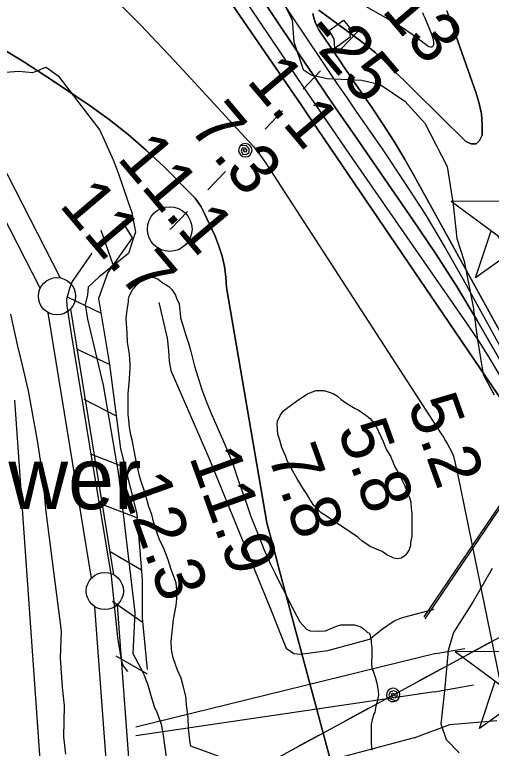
# Model space of a CAD drawing. Extents: x 3625074 to 3663148, y 511451 to 537151.
# Drawn here: x 3657078 to 3657719, y 528195 to 529180 of the extents above; entities that cross this region are included whole.
import ezdxf

# ---------------------------------------------------------------- set-up
doc = ezdxf.new("R2010")
doc.units = 0
for name, color, linetype in [('V-BLDG-OTLN', 7, 'Continuous'), ('V-CHAN-DOCK', 7, 'Continuous'), ('V-CHAN-NAID', 7, 'Continuous'), ('V-DOMW-IDEN', 7, 'Continuous'), ('V-DOMW-TANK', 7, 'Continuous'), ('V-FLOD-BASE', 7, 'Continuous'), ('V-GRID-MAJR', 7, 'Continuous'), ('V-LEVE-TOET', 7, 'Continuous'), ('V-RIVR-EDGE', 7, 'Continuous'), ('V-RIVR-RANG', 7, 'Continuous'), ('V-ROAD-CNTR', 7, 'Continuous'), ('V-RRAP-FSHR', 7, 'Continuous'), ('V-SITE-VEGE', 7, 'Continuous'), ('V-SURV-LINE', 7, 'Continuous'), ('V-TOPO-DPTH', 7, 'Continuous'), ('V-TOPO-MINR', 7, 'Continuous'), ('V-TOPO-SHOR', 7, 'Continuous'), ('V-TOPO-WATR', 7, 'Continuous'), ('V-UTIL-LINE', 7, 'Continuous')]:
    doc.layers.add(name, color=color, linetype=linetype)

msp = doc.modelspace()

# ---------------------------------------------------------------- linework, layer by layer
at = {"layer": 'V-BLDG-OTLN'}
msp.add_lwpolyline([(3657500.34, 529158.89), (3657519.96, 529172.78), (3657527.34, 529163.41), (3657528.94, 529150.13), (3657507.98, 529134.93), (3657507.27, 529147.76)], close=True, dxfattribs=at)
at = {"layer": 'V-CHAN-DOCK'}
for points in [[(3657628.42, 528371.35), (3657728.74, 528519.33), (3657818.25, 528653.32)], [(3657629.41, 528368.55), (3657730.73, 528518.01), (3657817.53, 528647.93)]]:
    msp.add_lwpolyline(points, dxfattribs=at)
at = {"layer": 'V-CHAN-NAID'}
for points in [[(3657740.96, 528929.18), (3657664.47, 528929.72), (3657726.03, 528884.32)], [(3657746.51, 528324.19), (3657670.02, 528324.73), (3657731.59, 528279.33)]]:
    msp.add_lwpolyline(points, dxfattribs=at)
for points in [[(3657759.39, 528871.05), (3657697.19, 528826.53), (3657718.32, 528890.01), (3657726.03, 528884.32), (3657726.67, 528883.35), (3657728.05, 528881.5), (3657729.26, 528880.08), (3657730.73, 528878.58), (3657732.12, 528877.33), (3657733.57, 528876.17), (3657734.98, 528875.18), (3657736.65, 528874.15), (3657738.37, 528873.24), (3657740.16, 528872.43), (3657741.6, 528871.87), (3657743.23, 528871.34), (3657745.46, 528870.78), (3657746.99, 528870.49), (3657749.02, 528870.23), (3657750.55, 528870.13), (3657752.41, 528870.11), (3657754.1, 528870.18), (3657755.81, 528870.36), (3657757.71, 528870.67)], [(3657764.95, 528266.06), (3657702.74, 528221.54), (3657723.87, 528285.02), (3657731.59, 528279.33), (3657732.22, 528278.37), (3657733.6, 528276.51), (3657734.82, 528275.09), (3657736.28, 528273.59), (3657737.67, 528272.34), (3657739.13, 528271.18), (3657740.53, 528270.2), (3657742.21, 528269.16), (3657743.92, 528268.25), (3657745.71, 528267.44), (3657747.16, 528266.88), (3657748.79, 528266.35), (3657751.01, 528265.79), (3657752.54, 528265.5), (3657754.57, 528265.24), (3657756.11, 528265.14), (3657757.97, 528265.12), (3657759.66, 528265.2), (3657761.37, 528265.37), (3657763.27, 528265.68)]]:
    msp.add_lwpolyline(points, close=True, dxfattribs=at)
at = {"layer": 'V-DOMW-TANK'}
msp.add_line((3657286.26, 528892.15), (3657286.26, 528892.15), dxfattribs=at)
msp.add_circle((3657286.26, 528892.15), 30, dxfattribs=at)
at = {"layer": 'V-FLOD-BASE'}
msp.add_lwpolyline([(3657181.65, 528859.86), (3657155.05, 528821.63), (3657151.37, 528812.18), (3657149.5, 528804.49), (3657147.63, 528797.39), (3657148.11, 528789.08), (3657153.57, 528751.63), (3657177.8, 528603.58), (3657207.58, 528425.8), (3657216.03, 528343.81), (3657220.43, 528316.46), (3657221.56, 528311.7), (3657223.86, 528305.73), (3657229.69, 528297.95)], dxfattribs=at)
at = {"layer": 'V-GRID-MAJR'}
msp.add_spline([(3645021.39, 529136.88), (3650299.29, 529190.23), (3655577.19, 529244.35), (3660855.08, 529299.24)], degree=3, dxfattribs=at)
at = {"layer": 'V-LEVE-TOET'}
for points in [[(3657047.78, 529101.6), (3657083.41, 529104.11), (3657102.38, 529102.68), (3657106.56, 529104.41), (3657119.68, 529109.58), (3657122.04, 529108.36), (3657136.15, 529098.1), (3657192.18, 529025), (3657210.06, 528985.02), (3657216.96, 528967.72), (3657230.13, 528929.58), (3657235.28, 528914.69), (3657240.28, 528887.92), (3657237.2, 528879.06), (3657231.02, 528859.56), (3657191.46, 528828.02), (3657176.44, 528813.97), (3657175.72, 528803.89), (3657172.59, 528790.88), (3657175.9, 528771.26), (3657196.73, 528682.58), (3657217.16, 528562.47), (3657239.13, 528377.07), (3657236.65, 528321.92), (3657250.57, 528296.23), (3657256.31, 528281.32), (3657260.86, 528265.84), (3657265.42, 528250.95), (3657268.88, 528243.19), (3657272.32, 528233.66), (3657274.61, 528227.1), (3657276.83, 528215.2), (3657282.27, 528176.57)], [(3657072.24, 528777.8), (3657081.78, 528734.96), (3657087.41, 528711.15), (3657095.85, 528674.85), (3657101.97, 528642.73), (3657108.06, 528608.24), (3657115.17, 528561.28), (3657119.9, 528512.56), (3657140.41, 528352.1), (3657138.76, 528315.93), (3657141.82, 528276.73), (3657144.47, 528251.78), (3657143.35, 528210.26), (3657146.02, 528187.08)]]:
    msp.add_lwpolyline(points, dxfattribs=at)
at = {"layer": 'V-RIVR-EDGE'}
for points in [[(3657440.45, 529193.54), (3657450.6, 529173.1), (3657452.93, 529143.68), (3657465.45, 529106.43), (3657476.24, 529099.2), (3657497.84, 529094.34), (3657544.66, 529092.43), (3657569.25, 529086.36), (3657602.22, 529064.07), (3657629.16, 529034.59), (3657659.03, 528976.28), (3657667.31, 528925.23), (3657672, 528879.6), (3657682.13, 528848.96), (3657693.98, 528787.69), (3657699.88, 528743.25), (3657707.57, 528697.01), (3657722.51, 528669.36)], [(3657719.53, 528436.44), (3657694.21, 528392.08), (3657667.69, 528350.12), (3657660.43, 528326.12), (3657655.49, 528272.11), (3657650.58, 528227.7), (3657657.73, 528206.67), (3657675.09, 528188.61)]]:
    msp.add_lwpolyline(points, dxfattribs=at)
at = {"layer": 'V-ROAD-CNTR'}
msp.add_lwpolyline([(3657077.81, 528662.45), (3657120.65, 528052.1)], dxfattribs=at)
at = {"layer": 'V-RRAP-FSHR'}
for p, q in [((3657210.38, 528844.38), (3657193.99, 528890.38)), ((3657193.69, 528779.23), (3657149.55, 528800.11)), ((3657205.46, 528710.22), (3657161.32, 528731.1)), ((3657214.54, 528640.82), (3657171.25, 528663.4)), ((3657226.48, 528571.95), (3657180.92, 528589.51)), ((3657243.33, 528504), (3657197.76, 528521.56)), ((3657248.27, 528434.1), (3657206.07, 528458.68)), ((3657249.41, 528364.14), (3657209.38, 528392.1)), ((3657256.46, 528294.47), (3657214.03, 528318.64))]:
    msp.add_line(p, q, dxfattribs=at)
msp.add_lwpolyline([(3657222.14, 528902.37), (3657235.84, 528880.23), (3657202.95, 528833.93), (3657190.35, 528798.78), (3657205.45, 528710.28), (3657220.28, 528596.96), (3657241.96, 528509.51), (3657249.34, 528421.3), (3657249.41, 528370.04), (3657255.87, 528300.81)], dxfattribs=at)
at = {"layer": 'V-SITE-VEGE'}
for points in [[(3657352.89, 528183.76), (3657314.79, 528197.42), (3657313.68, 528202.07), (3657311.53, 528221.2), (3657311.08, 528235.1), (3657308.93, 528253.65), (3657307.87, 528264.66), (3657304.52, 528278.59), (3657301.72, 528289.04), (3657296.6, 528299.51), (3657290.96, 528316.36), (3657288.74, 528327.38), (3657288.27, 528338.38), (3657291.43, 528367.89), (3657295.07, 528386.39), (3657295.73, 528395.65), (3657295.84, 528407.81), (3657294.77, 528417.08), (3657287.98, 528435.1), (3657284.04, 528447.87), (3657277.25, 528465.31), (3657272.7, 528474.61), (3657268.74, 528485.07), (3657264.23, 528499.01), (3657262.01, 528508.88), (3657258.05, 528519.33), (3657254.69, 528532.69), (3657252.44, 528540.23), (3657248.5, 528551.85), (3657245.68, 528560.56), (3657241.23, 528580.29), (3657239.02, 528592.47), (3657235.7, 528609.3), (3657234.02, 528615.68), (3657232.37, 528626.12), (3657231.3, 528635.97), (3657230.21, 528642.93), (3657230.47, 528671.89), (3657231.74, 528684.61), (3657233.09, 528705.45), (3657233.14, 528710.66), (3657232.1, 528723.99), (3657229.35, 528740.23), (3657228.88, 528752.4), (3657227.9, 528772.09), (3657229.16, 528783.66), (3657230.99, 528794.07), (3657231.03, 528798.12), (3657231.64, 528801.59), (3657236.35, 528810.82), (3657243.38, 528818.86), (3657248.04, 528822.87), (3657253.87, 528826.87), (3657257.93, 528827.42), (3657265.46, 528827.35), (3657270.65, 528824.98), (3657277.55, 528819.71), (3657281.58, 528817.36), (3657285.04, 528815.01), (3657289.05, 528810.92), (3657294.2, 528803.34), (3657295.32, 528799.28), (3657298.72, 528791.72), (3657299.26, 528787.08), (3657300.35, 528779.55), (3657300.87, 528773.17), (3657304.81, 528759.82), (3657307.62, 528751.1), (3657312.14, 528737.75), (3657314.38, 528729.62), (3657319.4, 528708.15), (3657329.54, 528676.78), (3657335.19, 528661.1), (3657341.42, 528645.98), (3657352.2, 528620.98), (3657360.14, 528602.96), (3657371.48, 528575.64), (3657378.24, 528554.73), (3657388.98, 528525.1), (3657395.17, 528505.94), (3657405.94, 528479.78), (3657412.73, 528462.35), (3657421.81, 528442), (3657428.07, 528429.78), (3657435.46, 528414.08), (3657437.74, 528410), (3657445.14, 528396.04), (3657449.69, 528386.73), (3657457.09, 528372.19), (3657461.07, 528364.62), (3657470.25, 528354.69), (3657474.86, 528352.34), (3657487.02, 528352.23), (3657495.71, 528352.73), (3657510.24, 528358.97), (3657516.05, 528360.65), (3657534.58, 528360.49), (3657543.25, 528358.09), (3657546.12, 528355.75), (3657550.14, 528352.24), (3657551.86, 528350.48)], [(3657551.86, 528350.48), (3657554.17, 528349.88), (3657555.31, 528347.56), (3657556.98, 528340.59), (3657556.96, 528337.7), (3657557.49, 528332.48), (3657558.04, 528329.58), (3657557.93, 528316.84), (3657557.31, 528312.21), (3657557.27, 528308.16), (3657557.8, 528302.37), (3657559.5, 528298.3), (3657562.89, 528289), (3657564.56, 528282.04), (3657566.21, 528272.18), (3657566.74, 528266.38), (3657564.92, 528257.13), (3657563.13, 528251.36), (3657561.9, 528243.26), (3657560.72, 528240.95), (3657558.33, 528232.87), (3657557.12, 528227.09), (3657556.89, 528201.03), (3657557.96, 528192.34)]]:
    msp.add_lwpolyline(points, dxfattribs=at)
msp.add_lwpolyline([(3657497.1, 528506.75), (3657489.61, 528510.88), (3657479.85, 528520.81), (3657475.86, 528527.22), (3657470.16, 528537.11), (3657466.15, 528542.94), (3657457.6, 528556.91), (3657451.89, 528566.81), (3657444.49, 528580.2), (3657442.23, 528586.58), (3657437.13, 528598.79), (3657434.32, 528608.66), (3657431.5, 528616.8), (3657430.46, 528630.7), (3657431.07, 528634.17), (3657434.62, 528641.67), (3657438.72, 528647.42), (3657445.14, 528652.58), (3657456.8, 528661.16), (3657462.63, 528665.16), (3657471.36, 528670.87), (3657476.6, 528673.14), (3657482.99, 528675.4), (3657493.41, 528675.3), (3657502.07, 528672.91), (3657506.11, 528671.14), (3657511.87, 528667.61), (3657516.47, 528663.51), (3657522.79, 528658.83), (3657535.47, 528651.18), (3657539.5, 528649.41), (3657549.86, 528642.37), (3657555.61, 528637.68), (3657563.05, 528627.77), (3657573.29, 528606.83), (3657577.82, 528595.79), (3657582.95, 528587.05), (3657586.92, 528577.18), (3657589.19, 528571.94), (3657594.32, 528563.79), (3657597.16, 528557.39), (3657602.29, 528547.5), (3657604.54, 528541.11), (3657606.81, 528535.3), (3657608.51, 528531.81), (3657609.64, 528528.33), (3657610.19, 528525.42), (3657610.7, 528517.31), (3657611.79, 528510.35), (3657611.52, 528479.66), (3657609.7, 528470.99), (3657609.67, 528466.94), (3657609.07, 528464.63), (3657607.88, 528461.17), (3657605.52, 528457.13), (3657603.77, 528454.83), (3657600.85, 528452.54), (3657597.35, 528450.26), (3657592.13, 528449.15), (3657587.51, 528450.35), (3657578.28, 528454.48), (3657571.95, 528459.17), (3657562.15, 528463.32), (3657555.8, 528465.69), (3657544.28, 528473.32), (3657540.26, 528476.83), (3657539.12, 528478.58)], close=True, dxfattribs=at)
at = {"layer": 'V-SURV-LINE'}
for points in [[(3657047.48, 529004.24), (3657138.83, 528826.65)], [(3657112.16, 528812.92), (3657020.81, 528990.51)], [(3657181.01, 528423.3), (3657123.04, 528779.89)], [(3657152.65, 528784.7), (3657210.62, 528428.11)], [(3657203.67, 528143.64), (3657185.56, 528384.95)], [(3657215.47, 528387.19), (3657233.59, 528145.88)]]:
    msp.add_lwpolyline(points, dxfattribs=at)
for centre in [(3657134.64, 528802.01), (3657199.02, 528405.99)]:
    msp.add_circle(centre, 25, dxfattribs=at)
at = {"layer": 'V-TOPO-DPTH'}
for points in [[(3657156.38, 529593.49), (3657155.45, 529591.19), (3657154.38, 529586.34), (3657154.46, 529581.43), (3657155.82, 529576.71), (3657197.6, 529481.53), (3657220.85, 529432.39), (3657245.89, 529384.23), (3657273.6, 529337.57), (3657303.11, 529291.9), (3657467.84, 529052.05), (3657468.44, 529051.17), (3657470.25, 529048.52), (3657758.8, 528624.03), (3657759.21, 528623.41), (3657759.97, 528622), (3657760.49, 528619.17), (3657760.69, 528617.18), (3657760.75, 528616.51), (3657775.49, 528411.32), (3657783.5, 528314.22), (3657792.9, 528217.27), (3657804.35, 528120.54)], [(3657804.35, 528120.54), (3657792.9, 528217.27), (3657783.5, 528314.22), (3657775.49, 528411.32), (3657760.75, 528616.51), (3657760.69, 528617.18), (3657760.49, 528619.17), (3657759.97, 528622), (3657759.21, 528623.41), (3657758.8, 528624.03), (3657470.25, 529048.52), (3657468.44, 529051.17), (3657467.84, 529052.05), (3657303.11, 529291.9)], [(3657916.12, 527841.42), (3657853.09, 528272.99), (3657843.48, 528332.84), (3657832.74, 528392.46), (3657820.32, 528451.76), (3657806.78, 528510.84), (3657782.58, 528609.88), (3657779.93, 528619.14), (3657776.8, 528628.21), (3657772.96, 528637), (3657768.65, 528645.61), (3657726.14, 528722.63), (3657699.51, 528769.18), (3657671.96, 528815.15), (3657643.02, 528860.26), (3657613.15, 528904.8), (3657531.7, 529022.33), (3657514.06, 529047.9), (3657496.51, 529073.54), (3657479.09, 529099.25), (3657461.75, 529125.03), (3657382.74, 529243.06)], [(3657382.74, 529243.06), (3657461.75, 529125.03), (3657479.09, 529099.25), (3657496.51, 529073.54), (3657514.06, 529047.9), (3657531.7, 529022.33), (3657613.15, 528904.8), (3657643.02, 528860.26), (3657671.96, 528815.15), (3657699.51, 528769.18), (3657726.14, 528722.63), (3657768.65, 528645.61), (3657772.96, 528637), (3657776.8, 528628.21), (3657779.93, 528619.14), (3657782.58, 528609.88), (3657806.78, 528510.84), (3657820.32, 528451.76), (3657832.74, 528392.46), (3657843.48, 528332.84), (3657853.09, 528272.99), (3657916.12, 527841.42)], [(3657478.74, 529181.59), (3657479.9, 529175.86), (3657481.56, 529170.31), (3657483.96, 529165.05), (3657486.87, 529159.98), (3657515.27, 529117.54), (3657521.29, 529108.6), (3657527.33, 529099.68), (3657533.42, 529090.79), (3657539.53, 529081.92), (3657558.16, 529055.02), (3657573.26, 529032.49), (3657587.89, 529009.67), (3657601.82, 528986.42), (3657615.28, 528962.88), (3657777.43, 528668.97), (3657786.03, 528651.82), (3657793.69, 528634.3), (3657799.95, 528616.22), (3657805.27, 528597.79), (3657877.37, 528305.12), (3657894.85, 528229.3), (3657910.81, 528153.18)], [(3657910.81, 528153.18), (3657894.85, 528229.3), (3657877.37, 528305.12), (3657805.27, 528597.79), (3657799.95, 528616.22), (3657793.69, 528634.3), (3657786.03, 528651.82), (3657777.43, 528668.97), (3657615.28, 528962.88), (3657601.82, 528986.42), (3657587.89, 529009.67), (3657573.26, 529032.49), (3657558.16, 529055.02), (3657539.53, 529081.92), (3657533.42, 529090.79), (3657527.33, 529099.68), (3657521.29, 529108.6), (3657515.27, 529117.54), (3657486.87, 529159.98), (3657483.96, 529165.05), (3657481.56, 529170.31), (3657479.9, 529175.86), (3657478.74, 529181.59)], [(3657658.49, 529185.45), (3657665.7, 529165.94), (3657698.24, 529074.62), (3657702.23, 529060.81), (3657705.1, 529046.84), (3657706.27, 529032.63), (3657706.31, 529018.25), (3657702.67, 529011.08), (3657697.92, 529006.78), (3657691.52, 529006.81), (3657684.02, 529009.72), (3657580.94, 529112.1), (3657571.79, 529120.8), (3657562.4, 529129.23), (3657552.65, 529137.23), (3657542.66, 529144.96), (3657486.74, 529186.29)], [(3657486.74, 529186.29), (3657542.66, 529144.96), (3657552.65, 529137.23), (3657562.4, 529129.23), (3657571.79, 529120.8), (3657580.94, 529112.1), (3657684.02, 529009.72), (3657691.52, 529006.81), (3657697.92, 529006.78), (3657702.67, 529011.08), (3657706.31, 529018.25), (3657706.27, 529032.63), (3657705.1, 529046.84), (3657702.23, 529060.81), (3657698.24, 529074.62), (3657665.7, 529165.94), (3657658.49, 529185.45)], [(3657526.97, 528087.11), (3657433.52, 528434.93), (3657425.1, 528466.32), (3657416.71, 528497.72), (3657362.68, 528813.53), (3657361.55, 528827.85), (3657359.64, 528841.97), (3657356.75, 528855.83), (3657352.42, 528869.31), (3657347.12, 528882.53), (3657331.67, 528915.88), (3657328.37, 528922.1), (3657324.67, 528928.05), (3657320.35, 528933.57), (3657315.63, 528938.8), (3657279.12, 528975.2), (3657255.23, 528997.69), (3657230.55, 529019.22), (3657204.69, 529039.32), (3657178.04, 529058.45), (3657146.18, 529079.98), (3657118.16, 529098.55), (3657089.93, 529116.79), (3657061.37, 529134.51)]]:
    msp.add_lwpolyline(points, dxfattribs=at)
at = {"layer": 'V-TOPO-MINR'}
for points in [[(3657337.94, 529273.75), (3657434.98, 529128.77), (3657457.99, 529094.58), (3657481.11, 529060.47), (3657504.39, 529026.47), (3657527.79, 528992.54), (3657686.02, 528764.3), (3657701.05, 528741.9), (3657715.62, 528719.21), (3657729.48, 528696.08)], [(3657625.94, 529183.33), (3657627.56, 529179.68), (3657629.13, 529176), (3657638.47, 529153.23), (3657639.56, 529149.97), (3657640.35, 529146.65), (3657640.68, 529143.26), (3657640.72, 529139.82), (3657639.8, 529137.86), (3657638.55, 529136.62), (3657636.8, 529136.46), (3657634.72, 529137.01), (3657620.64, 529147.48), (3657610.68, 529154.6), (3657600.56, 529161.48), (3657590.19, 529167.99), (3657579.67, 529174.25), (3657434.59, 529257.05)], [(3657382.74, 529243.06), (3657461.75, 529125.03), (3657479.09, 529099.25), (3657496.51, 529073.54), (3657514.06, 529047.9), (3657531.7, 529022.33), (3657613.15, 528904.8), (3657643.02, 528860.26), (3657671.96, 528815.15), (3657699.51, 528769.18), (3657726.14, 528722.63), (3657768.65, 528645.61), (3657772.96, 528637), (3657776.8, 528628.21), (3657779.93, 528619.14), (3657782.58, 528609.88), (3657806.78, 528510.84), (3657820.32, 528451.76), (3657832.74, 528392.46), (3657843.48, 528332.84), (3657853.09, 528272.99), (3657916.12, 527841.42)], [(3657194.82, 529219.57), (3657247.43, 529165.93), (3657299.1, 529111.36), (3657392.71, 529009.86), (3657398.81, 529002.9), (3657404.66, 528995.75), (3657410.14, 528988.32), (3657415.37, 528980.69), (3657651.15, 528617.33), (3657654.08, 528612.67), (3657656.91, 528607.96), (3657659.61, 528603.17), (3657662.21, 528598.32), (3657666.55, 528589.94), (3657666.88, 528589.23), (3657667.64, 528587.02), (3657669.43, 528579.58), (3657670.49, 528575.09), (3657671.51, 528570.59), (3657672.49, 528566.08), (3657673.44, 528561.57), (3657821.85, 527835.69)], [(3657433.37, 529203.67), (3657488.51, 529121.29), (3657500.19, 529103.93), (3657511.92, 529086.61), (3657523.74, 529069.35), (3657535.61, 529052.12), (3657571.74, 528999.97), (3657601.04, 528956.28), (3657629.43, 528912.02), (3657656.45, 528866.92), (3657682.57, 528821.25), (3657773.04, 528657.29), (3657779.49, 528644.41), (3657785.24, 528631.25), (3657789.93, 528617.68), (3657793.92, 528603.83), (3657830.8, 528453.47), (3657851.32, 528363.97), (3657870.01, 528274.12), (3657885.97, 528183.74)], [(3657478.74, 529181.59), (3657479.9, 529175.86), (3657481.56, 529170.31), (3657483.96, 529165.05), (3657486.87, 529159.98), (3657515.27, 529117.54), (3657521.29, 529108.6), (3657527.33, 529099.68), (3657533.42, 529090.79), (3657539.53, 529081.92), (3657558.16, 529055.02), (3657573.26, 529032.49), (3657587.89, 529009.67), (3657601.82, 528986.42), (3657615.28, 528962.88), (3657777.43, 528668.97), (3657786.03, 528651.82), (3657793.69, 528634.3), (3657799.95, 528616.22), (3657805.27, 528597.79), (3657877.37, 528305.12), (3657894.85, 528229.3), (3657910.81, 528153.18)], [(3657658.49, 529185.45), (3657665.7, 529165.94), (3657698.24, 529074.62), (3657702.23, 529060.81), (3657705.1, 529046.84), (3657706.27, 529032.63), (3657706.31, 529018.25), (3657702.67, 529011.08), (3657697.92, 529006.78), (3657691.52, 529006.81), (3657684.02, 529009.72), (3657580.94, 529112.1), (3657571.79, 529120.8), (3657562.4, 529129.23), (3657552.65, 529137.23), (3657542.66, 529144.96), (3657486.74, 529186.29)], [(3657061.37, 529134.51), (3657089.93, 529116.79), (3657118.16, 529098.55), (3657146.18, 529079.98), (3657178.04, 529058.45), (3657204.69, 529039.32), (3657230.55, 529019.22), (3657255.23, 528997.69), (3657279.12, 528975.2), (3657315.63, 528938.8), (3657320.35, 528933.57), (3657324.67, 528928.05), (3657328.37, 528922.1), (3657331.67, 528915.88), (3657347.12, 528882.53), (3657352.42, 528869.31), (3657356.75, 528855.83), (3657359.64, 528841.97), (3657361.55, 528827.85), (3657362.68, 528813.53), (3657416.71, 528497.72), (3657425.1, 528466.32), (3657433.52, 528434.93), (3657526.97, 528087.11)]]:
    msp.add_lwpolyline(points, dxfattribs=at)
at = {"layer": 'V-TOPO-SHOR'}
msp.add_lwpolyline([(3657271.42, 528793.64), (3657282.62, 528745.47), (3657284.78, 528728.91), (3657285.39, 528714.72), (3657287.59, 528702.1), (3657338.86, 528584.91), (3657423.63, 528377.52), (3657435.83, 528345.87), (3657442.7, 528329.25), (3657452.85, 528322.03), (3657461.5, 528321.14), (3657498.57, 528326.18), (3657554.67, 528341.21), (3657572.17, 528355.16), (3657588.06, 528365.99), (3657599.14, 528370.57), (3657641.77, 528381.7)], dxfattribs=at)
at = {"layer": 'V-TOPO-WATR'}
msp.add_lwpolyline([(3657303.11, 529291.9), (3657467.84, 529052.05), (3657468.44, 529051.17), (3657470.25, 529048.52), (3657758.8, 528624.03), (3657759.21, 528623.41), (3657759.97, 528622), (3657760.49, 528619.17), (3657760.69, 528617.18), (3657760.75, 528616.51), (3657775.49, 528411.32), (3657783.5, 528314.22), (3657792.9, 528217.27), (3657804.35, 528120.54)], dxfattribs=at)
at = {"layer": 'V-UTIL-LINE'}
for p, q in [((3657643.7, 528321.97), (3657682.9, 528328.96)), ((3657643.7, 528321.97), (3657240.5, 528223.3)), ((3657642.22, 528270.81), (3657679.75, 528277.41)), ((3657679.75, 528277.41), (3657694.35, 528280.14)), ((3657642.22, 528270.81), (3657240.5, 528211.58)), ((3657614.8, 528208.75), (3657244.01, 528110.81))]:
    msp.add_line(p, q, dxfattribs=at)
for points in [[(3659771.11, 529450.77), (3657365.07, 528146.33), (3656699.13, 527789.95), (3656427.14, 527838.96), (3656327.51, 527630.3), (3656207.17, 527529.25), (3656013.78, 527060.06), (3655819.71, 526594.43), (3655623.69, 526137.82), (3655417.26, 525654.96), (3655218.72, 525191.11), (3655001.87, 524723.05), (3654787.26, 524261.96), (3654583.4, 523800.69), (3654361.56, 523341.56), (3654147.94, 522884.09), (3653919.51, 522383.13), (3653709.51, 521948.92), (3653498.53, 521494.57), (3653068.31, 520569.6), (3652663.41, 519678.01), (3651448.76, 517085.59)], [(3657516.41, 529133.87), (3657539.78, 529158.56)], [(3657465.54, 529080.13), (3657488.91, 529104.82)], [(3657414.66, 529026.39), (3657438.04, 529051.08)], [(3657387.85, 528998.06), (3657385.01, 528998.5), (3657386.04, 528996.41), (3657388.76, 528996.07), (3657390.53, 528998.4), (3657388.17, 529000.85), (3657383.49, 529000.84), (3657382.11, 528996.8), (3657384.62, 528992.64), (3657389.2, 528992.53), (3657392.91, 528995.03), (3657393.23, 528999.85), (3657389.46, 529003.86), (3657381.32, 529004.25), (3657379.45, 529001.28), (3657378.86, 528997.82), (3657379.64, 528994.39), (3657381.67, 528991.53), (3657384.64, 528989.66), (3657388.1, 528989.07), (3657391.52, 528989.85), (3657394.39, 528991.88), (3657396.26, 528994.85), (3657396.85, 528998.31), (3657396.07, 529001.73), (3657394.04, 529004.6), (3657391.07, 529006.47), (3657387.61, 529007.06), (3657384.18, 529006.28), (3657381.32, 529004.25)], [(3657337.67, 528945.05), (3657361.04, 528969.74)], [(3657286.26, 528892.15), (3657288.17, 528892.77), (3657310.17, 528916)], [(3657715.74, 528336.45), (3657685.85, 528320.25)], [(3657650.69, 528301.18), (3657620.8, 528284.98)], [(3657586.51, 528266.39), (3657589.08, 528265.09), (3657588.75, 528267.39), (3657586.27, 528268.57), (3657583.87, 528266.9), (3657585.34, 528263.84), (3657589.8, 528262.39), (3657592.36, 528265.81), (3657591.27, 528270.54), (3657586.95, 528272.06), (3657582.65, 528270.84), (3657580.84, 528266.36), (3657583.18, 528261.38), (3657590.8, 528258.48), (3657593.5, 528260.72), (3657595.14, 528263.83), (3657595.46, 528267.32), (3657594.42, 528270.68), (3657592.18, 528273.38), (3657589.07, 528275.02), (3657585.58, 528275.34), (3657582.22, 528274.3), (3657579.52, 528272.06), (3657577.88, 528268.95), (3657577.56, 528265.45), (3657578.6, 528262.1), (3657580.84, 528259.4), (3657583.95, 528257.76), (3657587.45, 528257.44), (3657590.8, 528258.48)], [(3657552.23, 528247.8), (3657522.34, 528231.6)], [(3657614.8, 528208.75), (3657662.88, 528226.86), (3657725.77, 528231.89)], [(3657487.17, 528212.53), (3657457.28, 528196.33)]]:
    msp.add_lwpolyline(points, dxfattribs=at)

# ---------------------------------------------------------------- texts
at = {"layer": 'V-CHAN-NAID'}
for s, rotation, p in [('9-MILE POINT INTAKE ', 49.97556, (3657021.95, 529117.6)), ('DISCHARGE OBSTRUCTION (103.5)', 6.62881, (3657310.74, 527975.55))]:
    msp.add_text(s, height=100, rotation=rotation, dxfattribs=at).set_placement(p)
at = {"layer": 'V-DOMW-IDEN'}
msp.add_text('Water Tower', height=82.9998, dxfattribs=at).set_placement((3656613.06, 528516.02))
at = {"layer": 'V-RIVR-RANG'}
for s, rotation, p in [('-13', 310.429, (3657550.52, 529208.11)), ('-25', 310.14833, (3657464.52, 529155.48)), ('1.1', 310.14833, (3657388.24, 529090.82)), ('7.3', 310.14833, (3657310.43, 529027.97)), ('11.1', 310.14833, (3657214.25, 528986.9)), ('11.7', 310.14833, (3657136.44, 528924.05)), ('5.2', 289.77833, (3657605.35, 528657.09)), ('5.8', 289.77833, (3657511.33, 528623.02)), ('7.8', 289.77833, (3657417.32, 528588.94)), ('11.9', 289.77833, (3657311.97, 528586.39)), ('12.3', 289.77833, (3657218.04, 528552.07))]:
    msp.add_text(s, height=67, rotation=rotation, dxfattribs=at).set_placement(p)

doc.saveas('drawing.dxf')
